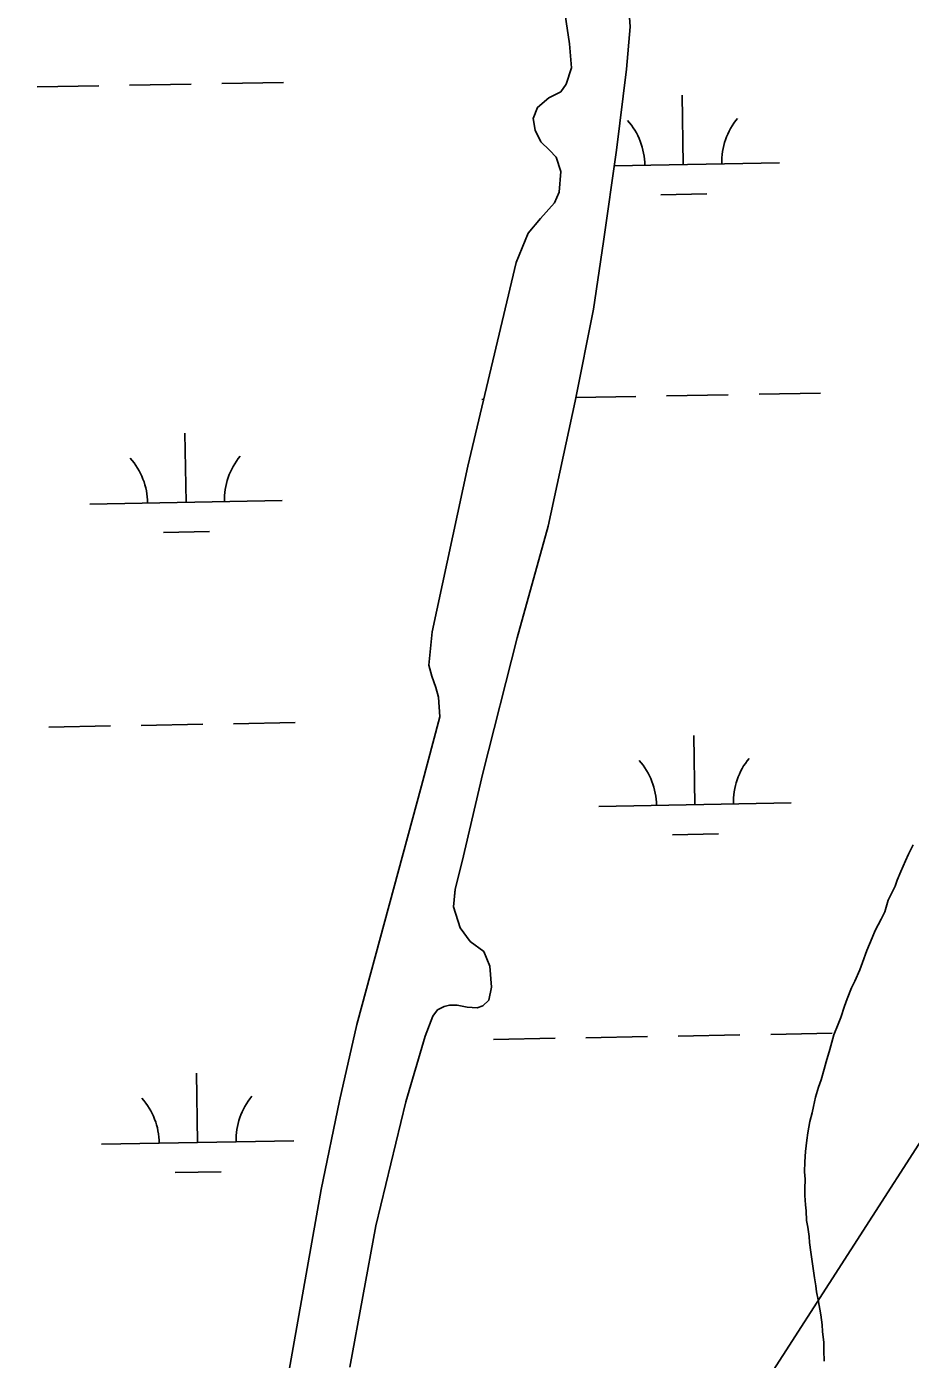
# Model space of a CAD drawing. Extents: x 3925854 to 3964121, y 224593 to 250589.
# Drawn here: x 3943885 to 3944344, y 232859 to 233552 of the extents above; entities that cross this region are included whole.
import ezdxf

# ---------------------------------------------------------------- set-up
doc = ezdxf.new("R2010")
doc.units = 0
for name, color, linetype in [('V-TOPO-SHOR', 7, 'Continuous'), ('V-UTIL-LINE', 7, 'Continuous'), ('V-WETL-SWMP', 7, 'Continuous')]:
    doc.layers.add(name, color=color, linetype=linetype)

msp = doc.modelspace()

# ---------------------------------------------------------------- linework, layer by layer
at = {"layer": 'V-TOPO-SHOR'}
for points in [[(3944008.448, 232780.133), (3944038.056, 232947.197), (3944047.503, 232993.318), (3944056.572, 233032.963), (3944090.03, 233156.969), (3944099.702, 233192.969), (3944098.953, 233203.141), (3944097.548, 233208.167), (3944095.416, 233214.088), (3944093.872, 233219.704), (3944095.574, 233237.06), (3944114.094, 233323.119), (3944139.208, 233428.974), (3944145.596, 233444.207), (3944151.883, 233451.783), (3944159.207, 233459.932), (3944161.638, 233465.496), (3944162.517, 233476.236), (3944160.112, 233483.779), (3944156.627, 233487.361), (3944152.119, 233491.69), (3944149.106, 233497.771), (3944148.154, 233503.821), (3944150.44, 233509.534), (3944156.25, 233514.466), (3944162.478, 233517.622), (3944165.181, 233521.71), (3944167.946, 233530.215), (3944166.932, 233542.599), (3944157.735, 233604.285)], [(3944197.572, 233563.929), (3944198.436, 233551.4), (3944196.526, 233529.482), (3944191.402, 233487.281), (3944184.588, 233439.945), (3944179.406, 233404.669), (3944169.937, 233356.928), (3944155.822, 233292.018), (3944139.88, 233233.906), (3944122.011, 233163.597), (3944111.241, 233117.641), (3944107.513, 233103.256), (3944106.657, 233094.137)], [(3944299.298, 232858.008), (3944299.024, 232863.61), (3944299.077, 232867.808), (3944298.453, 232873.413), (3944298.15, 232876.915), (3944297.519, 232882.173), (3944296.222, 232889.885), (3944295.227, 232894.096), (3944294.92, 232897.25), (3944294.277, 232901.457), (3944293.306, 232907.416), (3944292.354, 232914.777), (3944291.719, 232919.684), (3944291.412, 232922.836), (3944290.777, 232927.743), (3944290.123, 232931.251), (3944289.839, 232936.152), (3944289.529, 232939.306), (3944289.247, 232944.207), (3944289.292, 232947.705), (3944289.357, 232952.601), (3944289.058, 232956.454), (3944289.128, 232961.701), (3944289.548, 232966.943), (3944290.326, 232972.881), (3944290.726, 232976.725), (3944291.856, 232982.658), (3944292.964, 232987.19), (3944293.705, 232990.33), (3944294.819, 232995.212), (3944296.29, 233000.441), (3944297.74, 233004.27), (3944299.212, 233009.847), (3944300.312, 233013.683), (3944302.145, 233019.956), (3944304.347, 233027.624), (3944306.52, 233033.192), (3944307.966, 233036.672), (3944309.792, 233042.595), (3944311.242, 233046.424), (3944313.415, 233051.993), (3944315.211, 233055.468), (3944317.739, 233061.383), (3944319.189, 233065.211), (3944321.372, 233071.48), (3944324.257, 233078.088), (3944325.707, 233081.918), (3944328.935, 233087.823), (3944330.735, 233091.646), (3944332.562, 233097.571), (3944336.158, 233104.87), (3944337.25, 233108.004), (3944339.058, 233112.528), (3944341.581, 233118.092), (3944343.027, 233121.572), (3944345.54, 233126.438)], [(3944106.657, 233094.137), (3944110.194, 233083.192), (3944115.402, 233076.2), (3944122.402, 233070.953), (3944125.542, 233063.4), (3944126.427, 233052.343), (3944125.012, 233045.587), (3944122.028, 233042.681), (3944119.068, 233041.687), (3944113.772, 233042.054), (3944108.63, 233043.004), (3944104.654, 233043.057), (3944101.847, 233042.359), (3944098.437, 233040.637), (3944096.034, 233037.282), (3944092.067, 233026.876), (3944081.895, 232992.842), (3944066.461, 232928.392), (3944052.967, 232854.93)]]:
    msp.add_lwpolyline(points, dxfattribs=at)
at = {"layer": 'V-UTIL-LINE'}
msp.add_lwpolyline([(3951084.343, 243921.319), (3947981.77, 238738.296), (3948844.302, 237642.921), (3949260.796, 236134.673), (3945931.135, 235655.081), (3945509.058, 234777.685), (3942603.575, 230254.808)], dxfattribs=at)
at = {"layer": 'V-WETL-SWMP'}
for p, q in [((3943890.456, 233520.2), (3943922.45, 233520.781)), ((3943938.448, 233521.072), (3943970.443, 233521.654)), ((3943986.44, 233521.945), (3944018.435, 233522.527)), ((3944226.089, 233479.865), (3944225.434, 233515.859)), ((3944190.24, 233479.213), (3944276.08, 233480.774)), ((3944214.371, 233464.218), (3944238.367, 233464.654)), ((3944170.3, 233358.759), (3944201.432, 233359.326)), ((3944217.429, 233359.616), (3944249.424, 233360.198)), ((3944265.421, 233360.489), (3944297.416, 233361.071)), ((3944121.445, 233357.871), (3944122.343, 233357.887)), ((3943967.801, 233304.327), (3943967.147, 233340.321)), ((3943917.809, 233303.418), (3944017.793, 233305.236)), ((3943956.084, 233288.68), (3943980.08, 233289.117)), ((3943896.504, 233187.58), (3943928.499, 233188.161)), ((3943944.496, 233188.452), (3943976.491, 233189.034)), ((3943992.488, 233189.325), (3944024.483, 233189.907)), ((3944232.137, 233147.245), (3944231.482, 233183.239)), ((3944182.145, 233146.336), (3944282.128, 233148.154)), ((3944220.419, 233131.598), (3944244.415, 233132.034)), ((3944127.493, 233025.251), (3944159.488, 233025.833)), ((3944175.485, 233026.124), (3944207.48, 233026.705)), ((3944223.477, 233026.996), (3944255.472, 233027.578)), ((3944271.469, 233027.869), (3944303.464, 233028.451)), ((3943973.849, 232971.707), (3943973.195, 233007.701)), ((3943923.857, 232970.798), (3944023.841, 232972.616)), ((3943962.132, 232956.06), (3943986.128, 232956.497))]:
    msp.add_line(p, q, dxfattribs=at)
for points in [[(3944162.517, 233476.236), (3944160.113, 233483.779), (3944156.626, 233487.36), (3944152.118, 233491.691), (3944149.106, 233497.77), (3944148.155, 233503.821), (3944150.44, 233509.534), (3944156.249, 233514.465), (3944162.477, 233517.622), (3944165.182, 233521.71), (3944167.946, 233530.216), (3944166.932, 233542.6), (3944157.735, 233604.285)], [(3944106.657, 233094.137), (3944107.514, 233103.257), (3944111.24, 233117.641), (3944122.011, 233163.597), (3944139.881, 233233.906), (3944155.821, 233292.018), (3944169.937, 233356.928), (3944179.407, 233404.668), (3944184.587, 233439.946), (3944191.401, 233487.28), (3944196.526, 233529.481), (3944198.437, 233551.4), (3944197.572, 233563.93)], [(3943937.79, 232425.355), (3943944.663, 232457.114), (3943974.218, 232609.008), (3944008.447, 232780.134), (3944038.056, 232947.197), (3944047.504, 232993.317), (3944056.572, 233032.962), (3944090.029, 233156.969), (3944099.702, 233192.969), (3944098.953, 233203.141), (3944097.547, 233208.167), (3944095.416, 233214.087), (3944093.871, 233219.704), (3944095.574, 233237.06), (3944114.094, 233323.12), (3944139.209, 233428.974), (3944145.597, 233444.207), (3944151.883, 233451.782), (3944159.208, 233459.932), (3944161.638, 233465.497), (3944162.517, 233476.236)], [(3944345.54, 233126.437), (3944343.027, 233121.572), (3944341.581, 233118.093), (3944339.059, 233112.528), (3944337.249, 233108.004), (3944336.158, 233104.87), (3944332.563, 233097.571), (3944330.735, 233091.647), (3944328.935, 233087.823), (3944325.708, 233081.918), (3944324.258, 233078.089), (3944321.371, 233071.48), (3944319.189, 233065.211), (3944317.739, 233061.382), (3944315.211, 233055.468), (3944313.416, 233051.993), (3944311.243, 233046.424), (3944309.793, 233042.595), (3944307.965, 233036.671), (3944306.519, 233033.192), (3944304.346, 233027.623), (3944302.145, 233019.955), (3944300.313, 233013.682), (3944299.212, 233009.848), (3944297.739, 233004.27), (3944296.289, 233000.441), (3944294.82, 232995.212), (3944293.706, 232990.329), (3944292.964, 232987.19), (3944291.855, 232982.657), (3944290.726, 232976.724), (3944290.326, 232972.881), (3944289.547, 232966.943), (3944289.128, 232961.701), (3944289.058, 232956.454), (3944289.357, 232952.602), (3944289.292, 232947.705), (3944289.246, 232944.207), (3944289.53, 232939.305), (3944289.839, 232936.152), (3944290.123, 232931.25), (3944290.777, 232927.743), (3944291.411, 232922.836), (3944291.719, 232919.684), (3944292.354, 232914.777), (3944293.306, 232907.417), (3944294.276, 232901.457), (3944294.92, 232897.25), (3944295.228, 232894.097), (3944296.222, 232889.886), (3944297.519, 232882.172), (3944298.149, 232876.915), (3944298.453, 232873.413), (3944299.078, 232867.807), (3944299.023, 232863.609), (3944299.298, 232858.008)], [(3944052.968, 232854.931), (3944066.461, 232928.392), (3944081.896, 232992.843), (3944092.068, 233026.877), (3944096.035, 233037.281), (3944098.436, 233040.637), (3944101.846, 233042.359), (3944104.654, 233043.058), (3944108.63, 233043.005), (3944113.772, 233042.053), (3944119.069, 233041.688), (3944122.028, 233042.68), (3944125.012, 233045.586), (3944126.427, 233052.342), (3944125.543, 233063.4), (3944122.403, 233070.953), (3944115.403, 233076.2), (3944110.194, 233083.192), (3944106.657, 233094.137)]]:
    msp.add_lwpolyline(points, dxfattribs=at)
for centre, start, end in [((3944281.314, 233481.344), 140.269876, 181.813534), ((3944170.846, 233479.335), 0.269879, 41.813537), ((3943912.559, 233303.797), 0.269879, 41.813537), ((3944023.026, 233305.806), 140.269876, 181.813534), ((3944287.362, 233148.724), 140.269876, 181.813534), ((3944176.894, 233146.715), 0.269879, 41.813537), ((3943918.607, 232971.177), 0.269879, 41.813537), ((3944029.074, 232973.186), 140.269876, 181.813534)]:
    msp.add_arc(centre, 35.246, start, end, dxfattribs=at)

doc.saveas('drawing.dxf')
